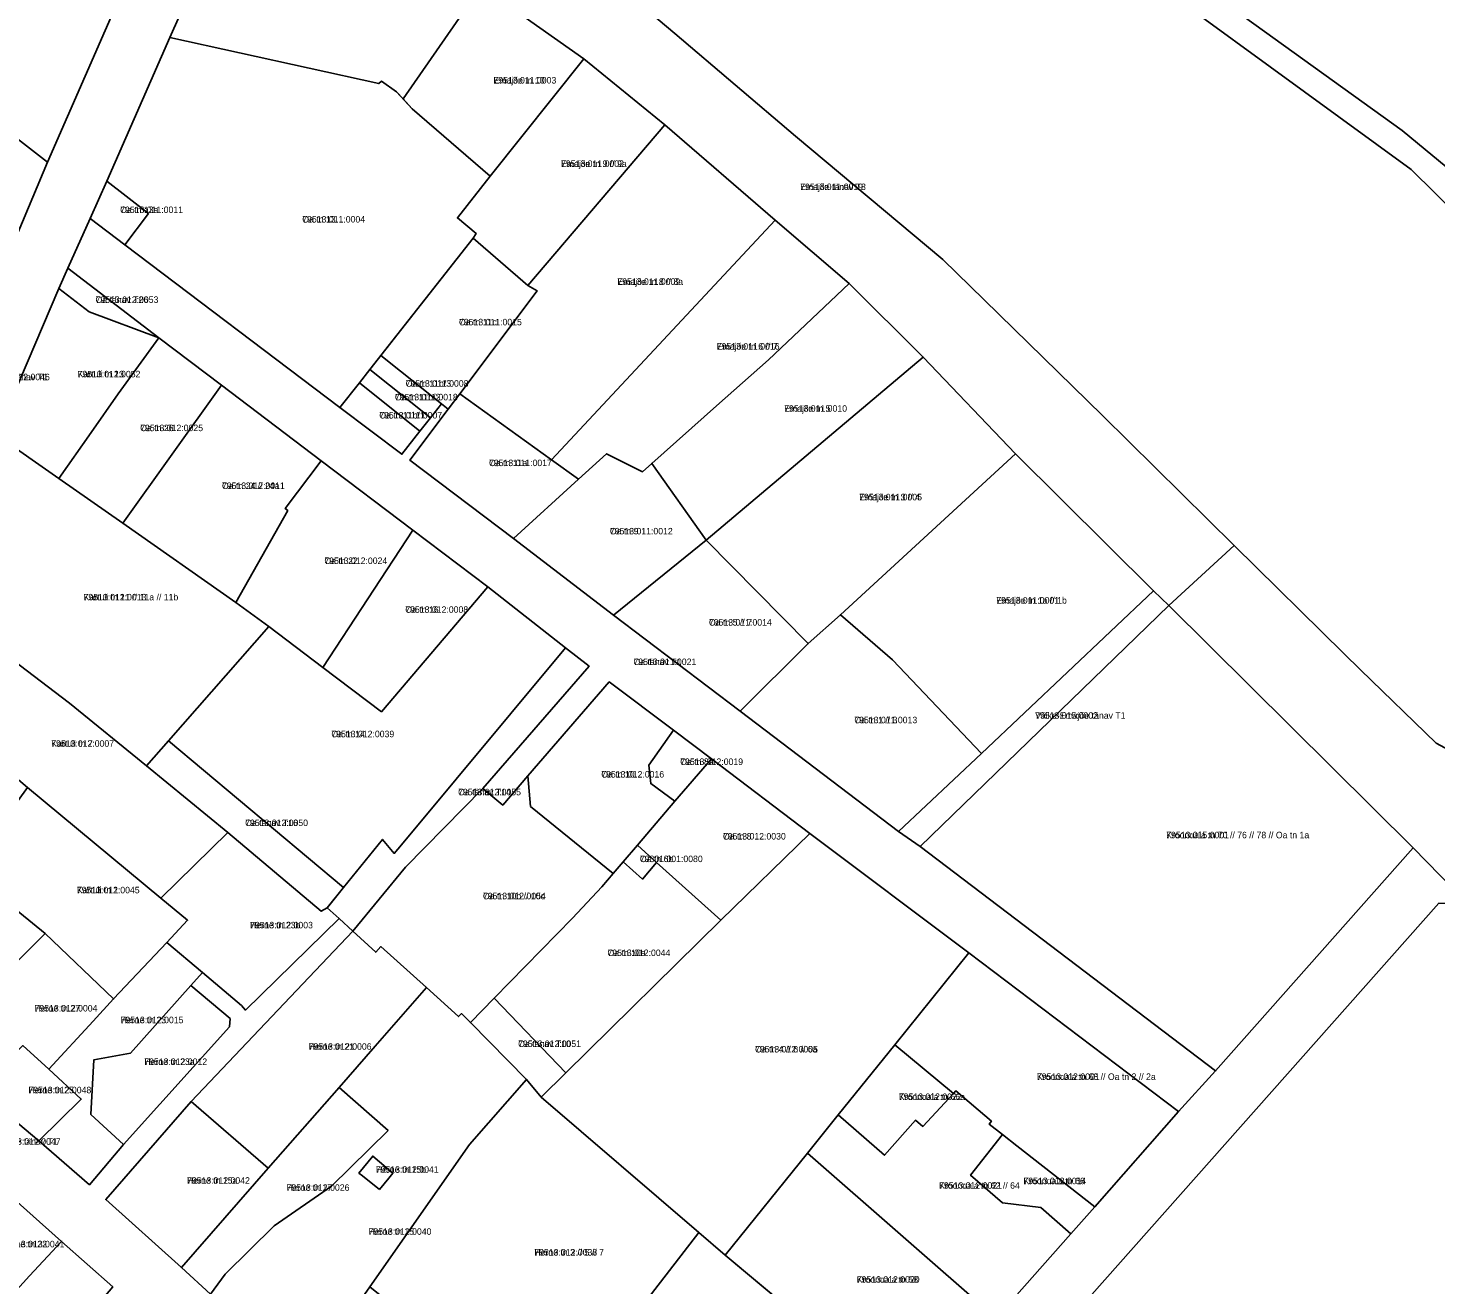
# Model space of a CAD drawing. Extents: x 643847 to 663718, y 6468443 to 6482775.
# Drawn here: x 658804.2 to 659129.1, y 6474864 to 6475154 of the extents above; entities that cross this region are included whole.
import ezdxf

# ---------------------------------------------------------------- set-up
doc = ezdxf.new("R2010")
doc.units = 0
for name, color, linetype in [('L_AADRESS', 7, 'Continuous'), ('PIIR', 7, 'Continuous'), ('TUNNUS', 7, 'Continuous')]:
    doc.layers.add(name, color=color, linetype=linetype)

msp = doc.modelspace()

# ---------------------------------------------------------------- linework, layer by layer
at = {"layer": 'PIIR'}
for points in [[(659048.55, 6475194.44), (659061, 6475187.13), (659069.04, 6475168.09), (659121.3, 6475130.34), (659146.92, 6475109.22), (659197.52, 6475047.72), (659201.2, 6475043.26), (659194.34, 6475036.66), (659189.25, 6475041.65), (659188.32, 6475043.27), (659178.8, 6475059.95), (659140.12, 6475104.91), (659123.4, 6475121.38), (659041.6, 6475180.98), (658988.03, 6475219.15), (658929.5, 6475260.19), (658844.61, 6475320.58), (658850.4, 6475328.67), (658895.65, 6475296.17), (658954.4, 6475255.7), (659007.17, 6475220.53), (659009, 6475219.31), (659019.99, 6475212.39), (659033.17, 6475204.11)], [(659136.1, 6475305.47), (659160.62, 6475286.49), (659192.14, 6475261.99), (659211.41, 6475246.98), (659207.72, 6475242.24), (659211.67, 6475239.16), (659215.36, 6475243.9), (659229.15, 6475233.16), (659264.41, 6475184.56), (659280.47, 6475162.79), (659282.05, 6475148.47), (659212.15, 6475063.2), (659197.52, 6475047.72), (659146.92, 6475109.22), (659121.3, 6475130.34), (659069.04, 6475168.09), (659067.63, 6475197.58), (659114.16, 6475270.89)], [(658783.14, 6475233.71), (658840.51, 6475196.78), (658839.96, 6475194.46), (658808.71, 6475123.05), (658776.09, 6475148.39), (658776.94, 6475149.49), (658772.08, 6475153.27), (658771.22, 6475152.17), (658766.22, 6475156.07), (658783.78, 6475178.66), (658758.84, 6475198.05)], [(658903.02, 6475167.68), (658908.74, 6475163.65), (658890.76, 6475137.64), (658889.25, 6475139.27), (658885.74, 6475141.74), (658885.13, 6475141.18), (658836.93, 6475151.83), (658852.62, 6475187.07), (658863.92, 6475188.15)], [(658932.47, 6475146.93), (658910.84, 6475119.82), (658892.88, 6475135.38), (658890.76, 6475137.64), (658908.74, 6475163.65)], [(658826.55, 6475103.99), (658831.98, 6475111.2), (658822.36, 6475118.66), (658836.93, 6475151.83), (658885.13, 6475141.18), (658885.74, 6475141.74), (658889.25, 6475139.27), (658892.88, 6475135.38), (658910.84, 6475119.82), (658903.28, 6475110.2), (658907.61, 6475106.6), (658906.9, 6475105.55), (658883.08, 6475075.19), (658880.69, 6475072.15), (658876.17, 6475066.44)], [(658951.15, 6475131.67), (658919.56, 6475094.6), (658906.9, 6475105.55), (658907.61, 6475106.6), (658903.28, 6475110.2), (658910.84, 6475119.82), (658932.47, 6475146.93)], [(658976.59, 6475109.7), (658925.04, 6475054.36), (658903.83, 6475069.6), (658921.67, 6475093.4), (658919.56, 6475094.6), (658951.15, 6475131.67)], [(658826.55, 6475103.99), (658818.56, 6475110.03), (658822.36, 6475118.66), (658831.98, 6475111.2)], [(658818.56, 6475110.03), (658826.55, 6475103.99), (658876.17, 6475066.44), (658890.49, 6475055.66), (658894.66, 6475060.98), (658897.05, 6475064.02), (658899.62, 6475067.3), (658901.16, 6475066.04), (658892.33, 6475054.27), (658916.2, 6475036.22), (658939.29, 6475018.54), (658968.51, 6474996.35), (659005.1, 6474968.55), (659010.09, 6474965.09), (659078.24, 6474913.33), (659069.66, 6474903.96), (659021.32, 6474940.55), (658984.64, 6474968.1), (658961.96, 6474985.36), (658953.19, 6474992), (658938.34, 6475003.09), (658919.57, 6474981.46), (658913.74, 6474974.69), (658909.17, 6474978.47), (658933.69, 6475006.73), (658928.27, 6475010.98), (658910.33, 6475025.04), (658893.02, 6475038.11), (658871.84, 6475054.15), (658848.89, 6475071.62), (658834.41, 6475082.51), (658813.38, 6475098.63)], [(658976.59, 6475109.7), (658993.69, 6475095.08), (658975.07, 6475077.45), (658963.11, 6475066.82), (658948.14, 6475053.52), (658945.98, 6475051.61), (658937.68, 6475055.75), (658931.24, 6475049.9), (658925.04, 6475054.36)], [(658901.16, 6475066.04), (658899.62, 6475067.3), (658885.65, 6475078.47), (658906.9, 6475105.55), (658919.56, 6475094.6), (658921.67, 6475093.4), (658903.83, 6475069.6)], [(658813.38, 6475098.63), (658834.41, 6475082.51), (658818.34, 6475088.54), (658811.35, 6475093.9)], [(658811.35, 6475093.9), (658818.34, 6475088.54), (658834.41, 6475082.51), (658824.97, 6475069.63), (658818.78, 6475060.64), (658811.3, 6475050.04), (658796.87, 6475060.13)], [(659010.81, 6475078.08), (658960.66, 6475035.84), (658948.14, 6475053.52), (658963.11, 6475066.82), (658975.07, 6475077.45), (658993.69, 6475095.08)], [(658834.41, 6475082.51), (658848.89, 6475071.62), (658826.07, 6475039.71), (658811.3, 6475050.04), (658818.78, 6475060.64), (658824.97, 6475069.63)], [(658883.08, 6475075.19), (658885.65, 6475078.47), (658899.62, 6475067.3), (658897.05, 6475064.02)], [(659032.1, 6475055.74), (658991.69, 6475018.59), (658984.25, 6475011.97), (658960.66, 6475035.84), (659010.81, 6475078.08)], [(658897.05, 6475064.02), (658894.66, 6475060.98), (658880.69, 6475072.15), (658883.08, 6475075.19)], [(658848.89, 6475071.62), (658871.84, 6475054.15), (658863.57, 6475043.1), (658864.13, 6475042.65), (658852.17, 6475021.45), (658826.07, 6475039.71)], [(658876.17, 6475066.44), (658880.69, 6475072.15), (658894.66, 6475060.98), (658890.49, 6475055.66)], [(658916.2, 6475036.22), (658892.33, 6475054.27), (658901.16, 6475066.04), (658903.83, 6475069.6), (658925.04, 6475054.36), (658931.24, 6475049.9)], [(658796.87, 6475060.13), (658811.3, 6475050.04), (658826.07, 6475039.71), (658852.17, 6475021.45), (658859.75, 6475015.87), (658836.63, 6474989.52), (658831.54, 6474983.72), (658813.76, 6474998.21), (658781.06, 6475023.05)], [(658893.02, 6475038.11), (658872.2, 6475006.46), (658859.75, 6475015.87), (658852.17, 6475021.45), (658864.13, 6475042.65), (658863.57, 6475043.1), (658871.84, 6475054.15)], [(658916.2, 6475036.22), (658931.24, 6475049.9), (658937.68, 6475055.75), (658945.98, 6475051.61), (658948.14, 6475053.52), (658960.66, 6475035.84), (658939.29, 6475018.54)], [(659063.93, 6475024.16), (659024.22, 6474986.62), (659003.71, 6475008.23), (658991.69, 6475018.59), (659032.1, 6475055.74)], [(658910.33, 6475025.04), (658885.75, 6474996.22), (658872.2, 6475006.46), (658893.02, 6475038.11)], [(658984.25, 6475011.97), (658968.51, 6474996.35), (658939.29, 6475018.54), (658960.66, 6475035.84)], [(658910.33, 6475025.04), (658928.27, 6475010.98), (658890.4, 6474965.53), (658888.72, 6474963.51), (658885.97, 6474966.76), (658876.99, 6474955.64), (658836.63, 6474989.52), (658859.75, 6475015.87), (658872.2, 6475006.46), (658885.75, 6474996.22)], [(658781.06, 6475023.05), (658813.76, 6474998.21), (658831.54, 6474983.72), (658850.34, 6474968.37), (658834.88, 6474953.23), (658804.07, 6474978.72), (658773.33, 6475004.9)], [(659010.09, 6474965.09), (659005.1, 6474968.55), (659024.22, 6474986.62), (659063.93, 6475024.16), (659067.47, 6475020.72)], [(658968.51, 6474996.35), (658984.25, 6475011.97), (658991.69, 6475018.59), (659003.71, 6475008.23), (659024.22, 6474986.62), (659005.1, 6474968.55)], [(659078.24, 6474913.33), (659010.09, 6474965.09), (659067.47, 6475020.72), (659123.87, 6474964.78)], [(658928.27, 6475010.98), (658933.69, 6475006.73), (658909.17, 6474978.47), (658891.35, 6474960.39), (658879.13, 6474945.58), (658875.99, 6474948.47), (658873.23, 6474951), (658876.99, 6474955.64), (658885.97, 6474966.76), (658888.72, 6474963.51), (658890.4, 6474965.53)], [(658953.19, 6474992), (658947.46, 6474983.88), (658947.92, 6474979.63), (658953.44, 6474975.57), (658944.82, 6474965.44), (658941.56, 6474961.61), (658939.24, 6474958.87), (658920.19, 6474974.39), (658919.57, 6474981.46), (658938.34, 6475003.09)], [(658953.44, 6474975.57), (658947.92, 6474979.63), (658947.46, 6474983.88), (658953.19, 6474992), (658961.96, 6474985.36)], [(658836.63, 6474989.52), (658876.99, 6474955.64), (658873.29, 6474951.03), (658873.23, 6474951), (658871.88, 6474950.16), (658850.34, 6474968.37), (658831.54, 6474983.72)], [(658961.96, 6474985.36), (658984.64, 6474968.1), (658964.07, 6474948.1), (658949.27, 6474961.4), (658944.82, 6474965.44), (658953.44, 6474975.57)], [(658909.17, 6474978.47), (658913.74, 6474974.69), (658919.57, 6474981.46), (658920.19, 6474974.39), (658939.24, 6474958.87), (658936.61, 6474955.78), (658929.84, 6474948.56), (658911.79, 6474930.1), (658906.3, 6474924.49), (658904.23, 6474926.57), (658903.56, 6474925.87), (658896.13, 6474932.6), (658885.65, 6474942.01), (658884.45, 6474940.71), (658879.13, 6474945.58), (658891.35, 6474960.39)], [(658789.94, 6474962.21), (658792.52, 6474965.47), (658794.75, 6474965.86), (658804.07, 6474978.72), (658834.88, 6474953.23), (658841.02, 6474948.1), (658836.25, 6474942.99), (658823.93, 6474929.93), (658808.14, 6474945.07), (658799.38, 6474952.18)], [(658871.88, 6474950.16), (658873.23, 6474951), (658875.99, 6474948.47), (658854.38, 6474927.37), (658853.45, 6474928.44), (658844.45, 6474936.05), (658836.25, 6474942.99), (658841.02, 6474948.1), (658834.88, 6474953.23), (658850.34, 6474968.37)], [(659021.32, 6474940.55), (659004.2, 6474919.36), (658991.15, 6474903.17), (658984.05, 6474894.35), (658965.06, 6474870.8), (658958.98, 6474876.03), (658922.64, 6474907.3), (658928.33, 6474912.9), (658964.07, 6474948.1), (658984.64, 6474968.1)], [(658941.56, 6474961.61), (658944.82, 6474965.44), (658949.27, 6474961.4), (658946.03, 6474957.59)], [(658949.27, 6474961.4), (658964.07, 6474948.1), (658928.33, 6474912.9), (658911.79, 6474930.1), (658929.84, 6474948.56), (658936.61, 6474955.78), (658939.24, 6474958.87), (658941.56, 6474961.61), (658946.03, 6474957.59)], [(658781.73, 6474918.6), (658771.59, 6474927.45), (658799.38, 6474952.18), (658808.14, 6474945.07)], [(659246.15, 6474812.69), (659243.64, 6474806.12), (659229.16, 6474782.67), (659138.13, 6474715.82), (659096.85, 6474700.34), (659072.79, 6474757.65), (659071.42, 6474760.55), (659063.53, 6474778.28), (659059.56, 6474783.99), (659024.39, 6474833.19), (659129.79, 6474952.06), (659136.42, 6474952), (659196.71, 6474891.21), (659245.11, 6474819.62)], [(658781.73, 6474918.6), (658808.14, 6474945.07), (658823.93, 6474929.93), (658819.21, 6474924.8), (658809.01, 6474913.77), (658803.01, 6474919.16), (658792.53, 6474909.02)], [(658867.63, 6474933.46), (658879.13, 6474945.58), (658884.45, 6474940.71), (658885.65, 6474942.01), (658896.13, 6474932.6), (658884.33, 6474919.08), (658875.97, 6474909.52), (658859.64, 6474890.85), (658841.83, 6474906.24)], [(658806.69, 6474897.18), (658816.48, 6474906.84), (658809.01, 6474913.77), (658819.21, 6474924.8), (658823.93, 6474929.93), (658836.25, 6474942.99), (658844.45, 6474936.05), (658841.79, 6474933.06), (658827.84, 6474917.43), (658819.36, 6474915.86), (658818.73, 6474903.24), (658826.26, 6474896.37), (658818.37, 6474887.07)], [(659069.66, 6474903.96), (659050.37, 6474881.95), (659032.39, 6474896.05), (659029.08, 6474898.64), (659025.99, 6474901.07), (659026.53, 6474901.71), (659018.34, 6474908.75), (659017.79, 6474908.11), (659004.2, 6474919.36), (659021.32, 6474940.55)], [(658818.73, 6474903.24), (658819.36, 6474915.86), (658827.84, 6474917.43), (658841.79, 6474933.06), (658850.86, 6474925.39), (658850.69, 6474923.51), (658826.26, 6474896.37)], [(658868.31, 6474842.32), (658846.35, 6474861.8), (658849.7, 6474866.41), (658860.97, 6474877.59), (658874.23, 6474886.74), (658887.29, 6474899.57), (658875.97, 6474909.52), (658884.33, 6474919.08), (658896.13, 6474932.6), (658903.56, 6474925.87), (658904.23, 6474926.57), (658906.3, 6474924.49), (658919.25, 6474911.38), (658906.1, 6474896.35), (658883.12, 6474863.49)], [(658911.79, 6474930.1), (658928.33, 6474912.9), (658922.64, 6474907.3), (658919.25, 6474911.38), (658906.3, 6474924.49)], [(658806.69, 6474897.18), (658792.53, 6474909.02), (658803.01, 6474919.16), (658809.01, 6474913.77), (658816.48, 6474906.84)], [(659004.2, 6474919.36), (659017.79, 6474908.11), (659010.72, 6474900.52), (659009.02, 6474901.94), (659001.84, 6474893.87), (658991.15, 6474903.17)], [(658921.47, 6474831.9), (658918.7, 6474834), (658898.87, 6474850.81), (658883.12, 6474863.49), (658906.1, 6474896.35), (658919.25, 6474911.38), (658922.64, 6474907.3), (658958.98, 6474876.03), (658942.07, 6474854.09), (658939.32, 6474856), (658932.15, 6474846.31)], [(658846.35, 6474861.8), (658839.59, 6474867.93), (658859.64, 6474890.85), (658875.97, 6474909.52), (658887.29, 6474899.57), (658874.23, 6474886.74), (658860.97, 6474877.59), (658849.7, 6474866.41)], [(659027.62, 6474856.23), (658984.05, 6474894.35), (658991.15, 6474903.17), (659001.84, 6474893.87), (659009.02, 6474901.94), (659010.72, 6474900.52), (659017.79, 6474908.11), (659018.34, 6474908.75), (659026.53, 6474901.71), (659025.99, 6474901.07), (659029.08, 6474898.64), (659021.72, 6474889.26), (659029.06, 6474882.91), (659037.94, 6474881.84), (659044.85, 6474875.73)], [(658839.59, 6474867.93), (658822.16, 6474883.65), (658841.83, 6474906.24), (658859.64, 6474890.85)], [(659037.94, 6474881.84), (659029.06, 6474882.91), (659021.72, 6474889.26), (659029.08, 6474898.64), (659032.39, 6474896.05), (659050.37, 6474881.95), (659044.85, 6474875.73)], [(658885.31, 6474885.97), (658881.36, 6474889.15), (658880.58, 6474889.77), (658883.76, 6474893.67), (658888.41, 6474889.72), (658887.46, 6474888.57)], [(658885.31, 6474885.97), (658887.46, 6474888.57), (658888.41, 6474889.72), (658883.76, 6474893.67), (658880.58, 6474889.77), (658881.36, 6474889.15)], [(659008.47, 6474834.54), (658965.06, 6474870.8), (658984.05, 6474894.35), (659027.62, 6474856.23)], [(658811.96, 6474873.98), (658804.54, 6474866.06), (658795, 6474855.61), (658788.94, 6474861.28), (658789.33, 6474867.09), (658784.23, 6474871.66), (658797.32, 6474886.93)], [(659008.47, 6474834.54), (658979.13, 6474801.28), (658961.19, 6474818.44), (658964.02, 6474821.6), (658967.29, 6474825.28), (658976.6, 6474816.97), (658984.32, 6474825.54), (658984.32, 6474830.72), (658959.87, 6474851.33), (658942.07, 6474854.09), (658958.98, 6474876.03), (658965.06, 6474870.8), (658979.13, 6474859.05), (658974.4, 6474853.39), (658972.09, 6474850.66), (658969.78, 6474847.92), (658981.24, 6474838.23), (658983.54, 6474840.98), (658985.84, 6474843.72), (658990.65, 6474849.43)], [(658811.96, 6474873.98), (658823.74, 6474863.47), (658801.44, 6474837.13), (658757.19, 6474791.16), (658751.73, 6474785.48), (658750.65, 6474786.51), (658748.22, 6474788.85), (658745.05, 6474791.85), (658740.91, 6474795.79), (658770.33, 6474827.63), (658786.14, 6474845.92), (658795, 6474855.61), (658804.54, 6474866.06)]]:
    msp.add_lwpolyline(points, close=True, dxfattribs=at)
for points in [[(658801.92, 6475106.91), (658808.71, 6475123.05), (658839.96, 6475194.46), (658852.62, 6475187.07), (658836.93, 6475151.83), (658822.36, 6475118.66), (658818.56, 6475110.03), (658813.38, 6475098.63), (658811.35, 6475093.9), (658796.87, 6475060.13)], [(659041.6, 6475180.98), (659123.4, 6475121.38), (659140.12, 6475104.91), (659178.8, 6475059.95), (659179.1, 6475059.43), (659188.32, 6475043.27), (659184.97, 6475039.67), (659153.89, 6475006.34), (659134.3, 6474986.19), (659129.14, 6474988.96), (659111.73, 6475005.9), (659107.84, 6475009.68), (659082.52, 6475034.61), (659052.13, 6475064.56), (659024.88, 6475091.29), (659015.32, 6475100.6), (658981.32, 6475129.09), (658953.45, 6475152.76), (658937.15, 6475166.56)], [(658937.15, 6475166.56), (658953.45, 6475152.76), (658981.32, 6475129.09), (659015.32, 6475100.6), (659024.88, 6475091.29), (659052.13, 6475064.56), (659082.52, 6475034.61), (659067.47, 6475020.72), (659063.93, 6475024.16), (659032.1, 6475055.74), (659010.81, 6475078.08), (658993.69, 6475095.08), (658976.59, 6475109.7), (658951.15, 6475131.67), (658932.47, 6475146.93), (658908.74, 6475163.65)], [(658776.09, 6475148.39), (658808.71, 6475123.05), (658801.92, 6475106.91)], [(659245.11, 6474819.62), (659196.71, 6474891.21), (659136.42, 6474952), (659123.87, 6474964.78), (659067.47, 6475020.72), (659082.52, 6475034.61), (659107.84, 6475009.68), (659111.73, 6475005.9), (659129.14, 6474988.96), (659134.3, 6474986.19), (659139.74, 6474983.27), (659150.61, 6474972.99), (659153.14, 6474968.27), (659156.3, 6474962.4), (659189.18, 6474930.86), (659204.09, 6474916.83), (659209.63, 6474910.07), (659219.16, 6474899.7), (659222.36, 6474895.15), (659227.15, 6474886.07), (659229.04, 6474883.53), (659235.16, 6474876.34), (659249.59, 6474857.78)], [(659027.62, 6474856.23), (659044.85, 6474875.73), (659050.37, 6474881.95), (659069.66, 6474903.96), (659078.24, 6474913.33), (659123.87, 6474964.78), (659136.42, 6474952), (659129.79, 6474952.06), (659024.39, 6474833.19)], [(658792.53, 6474909.02), (658806.69, 6474897.18), (658818.37, 6474887.07), (658826.26, 6474896.37), (658850.69, 6474923.51), (658850.86, 6474925.39), (658841.79, 6474933.06), (658844.45, 6474936.05), (658853.45, 6474928.44), (658854.38, 6474927.37), (658875.99, 6474948.47), (658879.13, 6474945.58), (658867.63, 6474933.46), (658841.83, 6474906.24), (658822.16, 6474883.65), (658839.59, 6474867.93), (658846.35, 6474861.8)], [(658823.74, 6474863.47), (658811.96, 6474873.98), (658797.32, 6474886.93)]]:
    msp.add_lwpolyline(points, dxfattribs=at)

# ---------------------------------------------------------------- texts
at = {"layer": 'L_AADRESS'}
for s, p in [('Emajõe tn 10', (658911.61, 6475141.21)), ('Emajõe tn 9 // 9a', (658927.21, 6475121.96)), ('Emajõe tänav T3', (658982.39, 6475116.62)), ('Oa tn 13a', (658825.47, 6475111.32)), ('Oa tn 13', (658867.49, 6475109.13)), ('Emajõe tn 8 // 8a', (658940.21, 6475094.74)), ('Oa tänav T26', (658819.79, 6475090.57)), ('Oa tn 11c', (658903.66, 6475085.4)), ('Emajõe tn 6 // 7', (658963.14, 6475079.8)), ('Kartuli tänav T1', (658794.73, 6475072.73)), ('Kartuli tn 13', (658815.64, 6475073.4)), ('Oa tn 11b/3', (658891.35, 6475071.24)), ('Oa tn 11b/2', (658888.87, 6475068.09)), ('Emajõe tn 5', (658978.7, 6475065.46)), ('Oa tn 11b/1', (658885.27, 6475063.9)), ('Oa tn 26', (658830.09, 6475060.98)), ('Oa tn 11a', (658910.59, 6475052.91)), ('Oa tn 24 // 24a', (658848.96, 6475047.63)), ('Emajõe tn 3 // 4', (658996, 6475045.02)), ('Oa tn 9', (658938.48, 6475037.15)), ('Oa tn 22', (658872.6, 6475030.32)), ('Kartuli tn 11 // 11a // 11b', (658817.02, 6475021.92)), ('Emajõe tn 1a // 1b', (659027.64, 6475021.18)), ('Oa tn 16', (658891.27, 6475019.06)), ('Oa tn 5 // 7', (658961.34, 6475016.1)), ('Oa tänav T1', (658943.92, 6475007)), ('Väike-Emajõe tänav T1', (659036.62, 6474994.62)), ('Oa tn 1 // 3', (658994.9, 6474993.57)), ('Kartuli tn 7', (658809.56, 6474988.14)), ('Oa tn 14', (658874.21, 6474990.34)), ('Oa tn 8a', (658954.71, 6474983.94)), ('Oa tn 10', (658936.5, 6474981.04)), ('Oa tänav T14', (658903.46, 6474976.94)), ('Oa tänav T16', (658854.31, 6474969.84)), ('Oa tn 8', (658964.57, 6474966.73)), ('Kroonuaia tn 70 // 76 // 78 // Oa tn 1a', (659066.85, 6474967.02)), ('Oa tn 6b', (658945.4, 6474961.52)), ('Kartuli tn 1', (658815.46, 6474954.32)), ('Oa tn 10b // 10c', (658909.19, 6474952.95)), ('Herne tn 23b', (658855.44, 6474946.23)), ('Oa tn 10a', (658937.93, 6474939.84)), ('Herne tn 27', (658805.72, 6474927.04)), ('Herne tn 23', (658825.57, 6474924.34)), ('Herne tn 21', (658868.98, 6474918.21)), ('Oa tänav T10', (658917.31, 6474918.85)), ('Oa tn 4 // 6 // 6a', (658971.98, 6474917.59)), ('Herne tn 23a', (658831.04, 6474914.71)), ('Kroonuaia tn 68 // Oa tn 2 // 2a', (659037.01, 6474911.25)), ('Herne tn 25', (658804.3, 6474908.17)), ('Kroonuaia tn 66a', (659005.16, 6474906.62)), ('Herne tänav T1', (658797.22, 6474896.29)), ('Herne tn 15b', (658884.46, 6474889.82)), ('Herne tn 15a', (658840.9, 6474887.3)), ('Kroonuaia tn 66', (659033.91, 6474887.19)), ('Herne tn 17', (658863.88, 6474885.66)), ('Kroonuaia tn 62 // 64', (659014.45, 6474886.14)), ('Herne tn 15', (658882.8, 6474875.51)), ('Herne tn 22', (658798.09, 6474872.62)), ('Herne tn 3 // 5 // 7', (658921.05, 6474870.72)), ('Kroonuaia tn 58', (658995.45, 6474864.45))]:
    msp.add_text(s, height=1.5, dxfattribs=at).set_placement(p)
at = {"layer": 'TUNNUS'}
for s, p in [('79513:011:0003', (658911.61, 6475141.21)), ('79513:011:0002', (658927.21, 6475121.96)), ('79513:011:0019', (658982.39, 6475116.62)), ('79513:011:0011', (658825.47, 6475111.32)), ('79513:011:0004', (658867.49, 6475109.13)), ('79513:011:0009', (658940.21, 6475094.74)), ('79513:012:0053', (658819.79, 6475090.57)), ('79513:011:0015', (658903.66, 6475085.4)), ('79513:011:0016', (658963.14, 6475079.8)), ('79513:012:0046', (658794.73, 6475072.73)), ('79513:012:0052', (658815.64, 6475073.4)), ('79513:011:0008', (658891.35, 6475071.24)), ('79513:011:0018', (658888.87, 6475068.09)), ('79513:011:0010', (658978.7, 6475065.46)), ('79513:011:0007', (658885.27, 6475063.9)), ('79513:012:0025', (658830.09, 6475060.98)), ('79513:011:0017', (658910.59, 6475052.91)), ('79513:012:0011', (658848.96, 6475047.63)), ('79513:011:0005', (658996, 6475045.02)), ('79513:011:0012', (658938.48, 6475037.15)), ('79513:012:0024', (658872.6, 6475030.32)), ('79513:012:0013', (658817.02, 6475021.92)), ('79513:011:0001', (659027.64, 6475021.18)), ('79513:012:0008', (658891.27, 6475019.06)), ('79513:011:0014', (658961.34, 6475016.1)), ('79513:011:0021', (658943.92, 6475007)), ('79513:015:0002', (659036.62, 6474994.62)), ('79513:011:0013', (658994.9, 6474993.57)), ('79513:012:0007', (658809.56, 6474988.14)), ('79513:012:0039', (658874.21, 6474990.34)), ('79513:012:0019', (658954.71, 6474983.94)), ('79513:012:0016', (658936.5, 6474981.04)), ('79513:012:0055', (658903.46, 6474976.94)), ('79513:012:0050', (658854.31, 6474969.84)), ('79513:012:0030', (658964.57, 6474966.73)), ('79513:015:0001', (659066.85, 6474967.02)), ('79301:001:0080', (658945.4, 6474961.52)), ('79513:012:0045', (658815.46, 6474954.32)), ('79513:012:0054', (658909.19, 6474952.95)), ('79513:012:0003', (658855.44, 6474946.23)), ('79513:012:0044', (658937.93, 6474939.84)), ('79513:012:0004', (658805.72, 6474927.04)), ('79513:012:0015', (658825.57, 6474924.34)), ('79513:012:0006', (658868.98, 6474918.21)), ('79513:012:0051', (658917.31, 6474918.85)), ('79513:012:0005', (658971.98, 6474917.59)), ('79513:012:0012', (658831.04, 6474914.71)), ('79513:012:0001', (659037.01, 6474911.25)), ('79513:012:0048', (658804.3, 6474908.17)), ('79513:012:0022', (659005.16, 6474906.62)), ('79513:012:0047', (658797.22, 6474896.29)), ('79513:012:0041', (658884.46, 6474889.82)), ('79513:012:0042', (658840.9, 6474887.3)), ('79513:012:0014', (659033.91, 6474887.19)), ('79513:012:0026', (658863.88, 6474885.66)), ('79513:012:0021', (659014.45, 6474886.14)), ('79513:012:0040', (658882.8, 6474875.51)), ('79513:013:0041', (658798.09, 6474872.62)), ('79513:012:0038', (658921.05, 6474870.72)), ('79513:012:0020', (658995.45, 6474864.45))]:
    msp.add_text(s, height=1.5, dxfattribs=at).set_placement(p)

doc.saveas('drawing.dxf')
